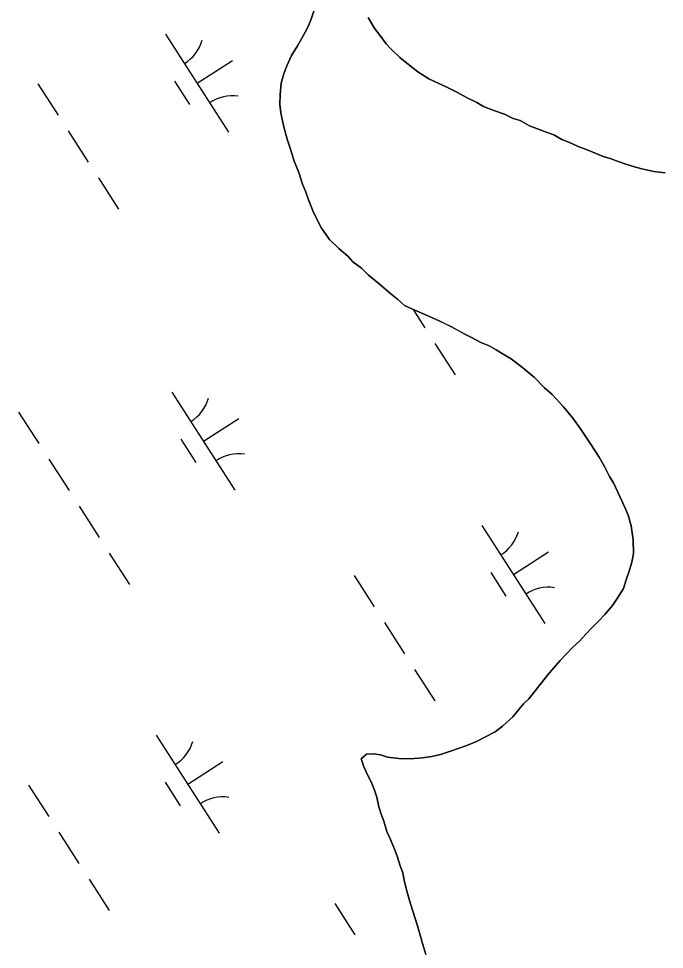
# Model space of a CAD drawing. Extents: x 3937982 to 3958556, y 219448 to 241894.
# Drawn here: x 3946901.6 to 3947179, y 228670.7 to 229070.3 of the extents above; entities that cross this region are included whole.
import ezdxf

# ---------------------------------------------------------------- set-up
doc = ezdxf.new("R2010")
doc.units = 0
for name, color, linetype in [('V-TOPO-GNAM-IDEN', 7, 'Continuous'), ('V-TOPO-SHOR', 7, 'Continuous'), ('V-WETL-SWMP', 7, 'Continuous')]:
    doc.layers.add(name, color=color, linetype=linetype)

msp = doc.modelspace()

# ---------------------------------------------------------------- linework, layer by layer
at = {"layer": 'V-TOPO-SHOR'}
for points in [[(3947028.06, 228987.452), (3947026.155, 228992.527), (3947024.73, 228996.218), (3947023.542, 228999.214), (3947021.871, 229004.291), (3947019.968, 229009.132), (3947018.297, 229014.209), (3947016.863, 229018.594), (3947015.659, 229023.212), (3947014.932, 229026.444), (3947014.203, 229029.911), (3947013.703, 229033.379), (3947013.892, 229037.78), (3947014.305, 229042.646), (3947015.422, 229046.592), (3947016.775, 229050.078), (3947018.815, 229054.497), (3947021.32, 229058.69), (3947023.593, 229062.649), (3947025.639, 229066.374), (3947027.222, 229070.093), (3947028.344, 229073.579)], [(3947051.755, 229070.806), (3947054.348, 229066.433), (3947056.695, 229063.216), (3947059.511, 229059.54), (3947061.616, 229057.246), (3947065.358, 229053.58), (3947069.091, 229050.608), (3947073.06, 229047.407), (3947077.72, 229044.444), (3947082.139, 229042.404), (3947085.162, 229041.046), (3947090.051, 229038.55), (3947094.005, 229036.506), (3947098.427, 229034.237), (3947101.223, 229032.643), (3947105.638, 229030.837), (3947110.287, 229029.262), (3947114.008, 229027.448), (3947117.027, 229026.553), (3947120.986, 229024.277), (3947124.471, 229022.923), (3947128.191, 229021.574), (3947131.443, 229020.447), (3947134.937, 229018.399), (3947137.958, 229017.273), (3947141.91, 229015.461), (3947146.559, 229013.656), (3947152.605, 229011.17), (3947156.088, 229010.048), (3947159.109, 229008.921), (3947162.361, 229007.797), (3947166.077, 229006.677), (3947169.327, 229005.784), (3947174.43, 229004.678), (3947179.3, 229004.033)], [(3947073.314, 228679.308), (3947072.114, 228683.461), (3947069.964, 228690.154), (3947068.522, 228695.233), (3947067.32, 228699.62), (3947066.587, 228703.548), (3947065.399, 228706.544), (3947064.199, 228710.7), (3947063.011, 228713.698), (3947061.348, 228717.847), (3947059.691, 228721.304), (3947058.491, 228725.691), (3947057.303, 228728.689), (3947056.345, 228731.919), (3947055.376, 228736.076), (3947054.42, 228739.077), (3947052.994, 228742.536), (3947051.106, 228746.22), (3947049.685, 228749.448), (3947048.728, 228752.446), (3947051.022, 228754.554), (3947054.03, 228754.584), (3947057.045, 228754.152), (3947060.064, 228753.257), (3947064.932, 228752.61), (3947069.796, 228752.43), (3947075.115, 228752.946), (3947079.045, 228753.45), (3947082.739, 228754.412), (3947086.663, 228755.608), (3947090.817, 228757.042), (3947094.044, 228758.232), (3947098.196, 228759.893), (3947101.882, 228761.783), (3947106.254, 228764.142), (3947109.474, 228766.489), (3947113.83, 228770.471), (3947116.347, 228773.506), (3947118.405, 228776.072), (3947120.699, 228778.179), (3947123.441, 228781.679), (3947126.184, 228785.179), (3947128.699, 228788.446), (3947131.445, 228791.483), (3947134.189, 228794.754), (3947136.94, 228797.56), (3947139.688, 228800.365), (3947142.672, 228803.173), (3947145.189, 228805.977), (3947147.708, 228808.549), (3947150.688, 228811.588), (3947153.438, 228814.394), (3947156.639, 228818.363), (3947158.691, 228821.392), (3947161.428, 228825.588), (3947162.548, 228829.304), (3947163.9, 228833.021), (3947165.018, 228836.967), (3947165.673, 228840.678), (3947165.616, 228846.466), (3947164.629, 228852.477), (3947163.424, 228857.095), (3947162.239, 228859.86), (3947159.869, 228865.162), (3947157.033, 228870.921), (3947155.384, 228873.682), (3947153.256, 228878.058), (3947150.903, 228881.97), (3947146.903, 228888.179), (3947145.257, 228890.711), (3947142.908, 228894.16), (3947139.618, 228898.755), (3947135.635, 228903.578), (3947130.72, 228908.852), (3947127.449, 228911.83), (3947123.236, 228916.186), (3947118.102, 228920.3), (3947113.201, 228924.185), (3947110.408, 228925.779), (3947106.68, 228928.056), (3947103.651, 228929.877), (3947100.166, 228931.23), (3947096.44, 228933.276), (3947093.182, 228934.866), (3947087.364, 228938.046), (3947082.246, 228940.543), (3947077.13, 228942.806), (3947071.78, 228945.067), (3947067.363, 228947.104), (3947064.324, 228949.853), (3947061.522, 228952.138), (3947056.386, 228956.486), (3947051.716, 228960.373), (3947048.91, 228963.124), (3947045.179, 228965.864), (3947043.072, 228968.158), (3947039.101, 228971.59), (3947035.125, 228975.486), (3947031.605, 228980.313), (3947030.188, 228983.076), (3947028.06, 228987.452)], [(3947076.434, 228668.458), (3947074.754, 228674.229), (3947073.314, 228679.308)]]:
    msp.add_lwpolyline(points, dxfattribs=at)
at = {"layer": 'V-WETL-SWMP'}
for p, q in [((3947028.345, 229073.578), (3947027.223, 229070.094)), ((3947027.223, 229070.094), (3947025.64, 229066.374)), ((3947054.347, 229066.433), (3947051.756, 229070.805)), ((3947025.64, 229066.374), (3947023.594, 229062.649)), ((3947056.694, 229063.215), (3947054.347, 229066.433)), ((3946964.728, 229063.659), (3946991.79, 229021.616)), ((3947023.594, 229062.649), (3947021.319, 229058.69)), ((3947059.51, 229059.54), (3947056.694, 229063.215)), ((3947021.319, 229058.69), (3947018.815, 229054.498)), ((3947061.617, 229057.246), (3947059.51, 229059.54)), ((3947065.358, 229053.58), (3947061.617, 229057.246)), ((3947018.815, 229054.498), (3947016.776, 229050.078)), ((3947069.092, 229050.608), (3947065.358, 229053.58)), ((3946978.259, 229042.637), (3946993.394, 229052.38)), ((3947016.776, 229050.078), (3947015.422, 229046.592)), ((3947073.06, 229047.407), (3947069.092, 229050.608)), ((3947015.422, 229046.592), (3947014.305, 229042.645)), ((3947077.72, 229044.444), (3947073.06, 229047.407)), ((3946909.861, 229042.262), (3946918.521, 229028.808)), ((3946968.524, 229043.507), (3946975.019, 229033.416)), ((3947014.305, 229042.645), (3947013.891, 229037.779)), ((3947082.14, 229042.405), (3947077.72, 229044.444)), ((3947085.163, 229041.047), (3947082.14, 229042.405)), ((3947090.05, 229038.55), (3947085.163, 229041.047)), ((3947013.891, 229037.779), (3947013.704, 229033.378)), ((3947094.006, 229036.506), (3947090.05, 229038.55)), ((3947013.704, 229033.378), (3947014.202, 229029.911)), ((3947098.428, 229034.236), (3947094.006, 229036.506)), ((3947101.222, 229032.644), (3947098.428, 229034.236)), ((3947014.202, 229029.911), (3947014.932, 229026.445)), ((3947105.639, 229030.836), (3947101.222, 229032.644)), ((3947110.286, 229029.263), (3947105.639, 229030.836)), ((3947114.008, 229027.448), (3947110.286, 229029.263)), ((3947014.932, 229026.445), (3947015.659, 229023.212)), ((3947117.027, 229026.553), (3947114.008, 229027.448)), ((3947120.986, 229024.278), (3947117.027, 229026.553)), ((3946922.851, 229022.081), (3946931.511, 229008.627)), ((3947015.659, 229023.212), (3947016.863, 229018.594)), ((3947124.472, 229022.924), (3947120.986, 229024.278)), ((3947128.19, 229021.573), (3947124.472, 229022.924)), ((3947131.442, 229020.448), (3947128.19, 229021.573)), ((3947016.863, 229018.594), (3947018.297, 229014.209)), ((3947134.936, 229018.4), (3947131.442, 229020.448)), ((3947137.957, 229017.273), (3947134.936, 229018.4)), ((3947141.911, 229015.461), (3947137.957, 229017.273)), ((3947018.297, 229014.209), (3947019.969, 229009.133)), ((3947146.559, 229013.656), (3947141.911, 229015.461)), ((3947152.604, 229011.17), (3947146.559, 229013.656)), ((3947019.969, 229009.133), (3947021.87, 229004.291)), ((3947156.088, 229010.048), (3947152.604, 229011.17)), ((3947159.109, 229008.921), (3947156.088, 229010.048)), ((3947162.361, 229007.796), (3947159.109, 229008.921)), ((3947166.077, 229006.676), (3947162.361, 229007.796)), ((3947169.327, 229005.783), (3947166.077, 229006.676)), ((3947174.431, 229004.677), (3947169.327, 229005.783)), ((3946935.841, 229001.901), (3946944.501, 228988.447)), ((3947021.87, 229004.291), (3947023.542, 228999.214)), ((3947179.3, 229004.032), (3947174.431, 229004.677)), ((3947023.542, 228999.214), (3947024.73, 228996.217)), ((3947024.73, 228996.217), (3947026.156, 228992.527)), ((3947026.156, 228992.527), (3947028.059, 228987.453)), ((3947028.059, 228987.453), (3947030.187, 228983.076)), ((3947030.187, 228983.076), (3947031.604, 228980.312)), ((3947031.604, 228980.312), (3947035.126, 228975.486)), ((3947035.126, 228975.486), (3947039.101, 228971.591)), ((3947039.101, 228971.591), (3947043.071, 228968.158)), ((3947043.071, 228968.158), (3947045.178, 228965.864)), ((3947045.178, 228965.864), (3947048.91, 228963.124)), ((3947048.91, 228963.124), (3947051.716, 228960.374)), ((3947051.716, 228960.374), (3947056.386, 228956.486)), ((3947056.386, 228956.486), (3947061.523, 228952.139)), ((3947061.523, 228952.139), (3947064.324, 228949.852)), ((3947064.324, 228949.852), (3947067.362, 228947.105)), ((3947067.362, 228947.105), (3947071.781, 228945.066)), ((3947071.006, 228945.424), (3947076.068, 228937.559)), ((3947071.781, 228945.066), (3947077.129, 228942.805)), ((3947077.129, 228942.805), (3947082.245, 228940.542)), ((3947082.245, 228940.542), (3947087.363, 228938.047)), ((3947087.363, 228938.047), (3947093.183, 228934.865)), ((3947093.183, 228934.865), (3947096.441, 228933.277)), ((3947096.441, 228933.277), (3947100.165, 228931.231)), ((3947080.398, 228930.832), (3947089.058, 228917.378)), ((3947100.165, 228931.231), (3947103.652, 228929.877)), ((3947103.652, 228929.877), (3947106.68, 228928.056)), ((3947106.68, 228928.056), (3947110.407, 228925.779)), ((3947110.407, 228925.779), (3947113.201, 228924.186)), ((3947113.201, 228924.186), (3947118.102, 228920.3)), ((3947118.102, 228920.3), (3947123.237, 228916.185)), ((3947123.237, 228916.185), (3947127.449, 228911.829)), ((3946967.426, 228909.939), (3946994.488, 228867.896)), ((3947127.449, 228911.829), (3947130.72, 228908.852)), ((3947130.72, 228908.852), (3947135.635, 228903.578)), ((3946901.561, 228901.344), (3946910.221, 228887.891)), ((3947135.635, 228903.578), (3947139.619, 228898.756)), ((3946980.957, 228888.918), (3946996.093, 228898.66)), ((3947139.619, 228898.756), (3947142.907, 228894.159)), ((3947142.907, 228894.159), (3947145.257, 228890.71)), ((3946971.222, 228889.787), (3946977.717, 228879.697)), ((3947145.257, 228890.71), (3947146.903, 228888.18)), ((3947146.903, 228888.18), (3947150.902, 228881.97)), ((3946914.551, 228881.164), (3946923.211, 228867.71)), ((3947150.902, 228881.97), (3947153.257, 228878.058)), ((3947153.257, 228878.058), (3947155.384, 228873.681)), ((3947155.384, 228873.681), (3947157.033, 228870.92)), ((3947157.033, 228870.92), (3947159.869, 228865.161)), ((3947159.869, 228865.161), (3947162.238, 228859.86)), ((3946927.541, 228860.983), (3946936.201, 228847.529)), ((3947162.238, 228859.86), (3947163.424, 228857.094)), ((3947163.424, 228857.094), (3947164.628, 228852.476)), ((3947100.555, 228852.641), (3947127.618, 228810.598)), ((3947164.628, 228852.476), (3947165.615, 228846.466)), ((3947165.615, 228846.466), (3947165.674, 228840.679)), ((3947114.087, 228831.619), (3947129.222, 228841.362)), ((3946940.531, 228840.802), (3946949.191, 228827.348)), ((3947165.674, 228840.679), (3947165.017, 228836.968)), ((3947165.017, 228836.968), (3947163.899, 228833.021)), ((3947045.689, 228831.244), (3947054.349, 228817.79)), ((3947104.351, 228832.488), (3947110.846, 228822.398)), ((3947162.548, 228829.303), (3947161.428, 228825.588)), ((3947163.899, 228833.021), (3947162.548, 228829.303)), ((3947161.428, 228825.588), (3947158.692, 228821.393)), ((3947158.692, 228821.393), (3947156.639, 228818.363)), ((3947156.639, 228818.363), (3947153.438, 228814.395)), ((3947153.438, 228814.395), (3947150.688, 228811.589)), ((3947058.679, 228811.063), (3947067.339, 228797.609)), ((3947150.688, 228811.589), (3947147.709, 228808.549)), ((3947145.189, 228805.977), (3947142.671, 228803.173)), ((3947147.709, 228808.549), (3947145.189, 228805.977)), ((3947142.671, 228803.173), (3947139.689, 228800.365)), ((3947136.94, 228797.559), (3947134.19, 228794.753)), ((3947139.689, 228800.365), (3947136.94, 228797.559)), ((3947134.19, 228794.753), (3947131.445, 228791.484)), ((3947071.669, 228790.882), (3947080.329, 228777.428)), ((3947131.445, 228791.484), (3947128.698, 228788.446)), ((3947128.698, 228788.446), (3947126.184, 228785.18)), ((3947123.441, 228781.679), (3947120.699, 228778.179)), ((3947126.184, 228785.18), (3947123.441, 228781.679)), ((3947120.699, 228778.179), (3947118.405, 228776.072)), ((3947116.347, 228773.505), (3947113.831, 228770.47)), ((3947118.405, 228776.072), (3947116.347, 228773.505)), ((3947113.831, 228770.47), (3947109.473, 228766.49)), ((3947109.473, 228766.49), (3947106.255, 228764.142)), ((3946960.688, 228762.611), (3946987.75, 228720.568)), ((3947101.881, 228761.783), (3947098.196, 228759.893)), ((3947106.255, 228764.142), (3947101.881, 228761.783)), ((3947094.045, 228758.231), (3947090.816, 228757.041)), ((3947098.196, 228759.893), (3947094.045, 228758.231)), ((3947051.021, 228754.554), (3947048.728, 228752.447)), ((3947054.031, 228754.585), (3947051.021, 228754.554)), ((3947057.045, 228754.152), (3947054.031, 228754.585)), ((3947060.064, 228753.257), (3947057.045, 228754.152)), ((3947064.932, 228752.611), (3947060.064, 228753.257)), ((3947079.045, 228753.449), (3947075.115, 228752.946)), ((3947082.74, 228754.412), (3947079.045, 228753.449)), ((3947086.663, 228755.609), (3947082.74, 228754.412)), ((3947090.816, 228757.041), (3947086.663, 228755.609)), ((3946974.219, 228741.59), (3946989.355, 228751.332)), ((3947048.728, 228752.447), (3947049.684, 228749.447)), ((3947049.684, 228749.447), (3947051.106, 228746.221)), ((3947069.795, 228752.429), (3947064.932, 228752.611)), ((3947075.115, 228752.946), (3947069.795, 228752.429)), ((3947051.106, 228746.221), (3947052.995, 228742.536)), ((3946964.484, 228742.459), (3946970.979, 228732.369)), ((3947052.995, 228742.536), (3947054.419, 228739.077)), ((3946905.822, 228741.214), (3946914.482, 228727.76)), ((3947054.419, 228739.077), (3947055.376, 228736.077)), ((3947055.376, 228736.077), (3947056.344, 228731.92)), ((3947056.344, 228731.92), (3947057.303, 228728.689)), ((3947057.303, 228728.689), (3947058.49, 228725.691)), ((3947058.49, 228725.691), (3947059.692, 228721.304)), ((3947059.692, 228721.304), (3947061.348, 228717.848)), ((3946918.812, 228721.033), (3946927.472, 228707.58)), ((3947061.348, 228717.848), (3947063.011, 228713.698)), ((3947063.011, 228713.698), (3947064.198, 228710.7)), ((3947064.198, 228710.7), (3947065.398, 228706.545)), ((3947065.398, 228706.545), (3947066.586, 228703.548)), ((3947066.586, 228703.548), (3947067.32, 228699.62)), ((3946931.802, 228700.853), (3946940.462, 228687.399)), ((3947067.32, 228699.62), (3947068.522, 228695.233)), ((3947068.522, 228695.233), (3947069.963, 228690.154)), ((3947037.389, 228690.326), (3947046.049, 228676.872)), ((3947069.963, 228690.154), (3947072.114, 228683.462)), ((3947072.114, 228683.462), (3947073.314, 228679.307)), ((3947073.314, 228679.307), (3947074.754, 228674.229)), ((3947074.754, 228674.229), (3947076.433, 228668.458))]:
    msp.add_line(p, q, dxfattribs=at)
for centre, start, end in [((3946963.508, 229065.992), 301.99668, 343.54034), ((3946993.408, 229019.54), 81.99668, 123.54034), ((3946966.207, 228912.272), 301.99668, 343.54034), ((3946996.107, 228865.82), 81.99668, 123.54034), ((3947099.336, 228854.974), 301.99668, 343.54034), ((3947129.236, 228808.522), 81.99668, 123.54034), ((3946959.469, 228764.944), 301.99668, 343.54034), ((3946989.369, 228718.492), 81.99668, 123.54034)]:
    msp.add_arc(centre, 17.623, start, end, dxfattribs=at)

# ---------------------------------------------------------------- texts
at = {"layer": 'V-TOPO-GNAM-IDEN'}
msp.add_text('PLAQUEMINES', height=99.9998, rotation=302.71546, dxfattribs=at).set_placement((3947126.56, 229310.456))

doc.saveas('drawing.dxf')
